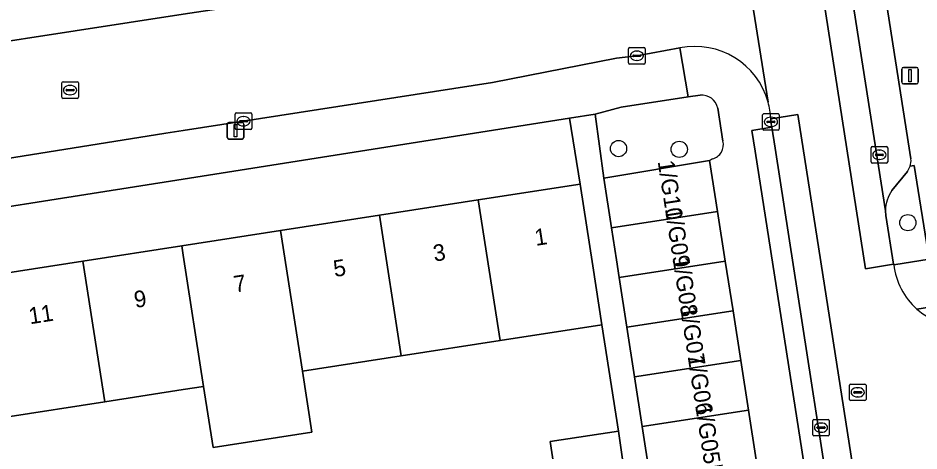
# Model space of a CAD drawing. Extents: x 160077 to 160948, y 386481 to 387498.
# Drawn here: x 160490 to 160544.4, y 387309.5 to 387335.6 of the extents above; entities that cross this region are included whole.
import ezdxf

# ---------------------------------------------------------------- set-up
doc = ezdxf.new("R2010")
doc.units = 0
for name, color, linetype in [('IMGEO_Boom', 7, 'Continuous'), ('IMGEO_Erf', 7, 'Continuous'), ('IMGEO_Groenvoorziening', 7, 'Continuous'), ('IMGEO_Kolk', 7, 'Continuous'), ('IMGEO_Lichtmast', 7, 'Continuous'), ('IMGEO_Pand', 7, 'Continuous'), ('IMGEO_Pand_nummerreeks', 7, 'Continuous'), ('IMGEO_Parkeervlak_open', 7, 'Continuous'), ('IMGEO_Rijbaan_lokaal_gesloten', 7, 'Continuous'), ('IMGEO_Rijbaan_lokaal_open', 7, 'Continuous'), ('IMGEO_Rioolput', 7, 'Continuous'), ('IMGEO_Voetpad_open', 7, 'Continuous')]:
    doc.layers.add(name, color=color, linetype=linetype)

msp = doc.modelspace()

# ---------------------------------------------------------------- linework, layer by layer
at = {"layer": 'IMGEO_Boom'}
for centre in [(160526.246, 387327.726), (160529.904, 387327.68), (160543.684, 387323.251)]:
    msp.add_circle(centre, 0.489, dxfattribs=at)
at = {"layer": 'IMGEO_Erf'}
for points in [[(160487.996, 387320.008), (160493.955, 387320.932), (160499.914, 387321.857), (160505.873, 387322.781), (160511.831, 387323.706), (160517.79, 387324.63), (160523.925, 387325.582), (160523.297, 387329.559), (160500, 387325.881), (160480.593, 387322.818)], [(160486.904, 387285.772), (160519.591, 387305.971), (160521.098, 387306.922), (160522.507, 387307.527), (160522.128, 387310.055), (160526.233, 387310.671), (160525.242, 387317.094), (160519.107, 387316.142), (160513.148, 387315.217), (160507.19, 387314.293), (160507.762, 387310.606), (160501.803, 387309.681), (160501.231, 387313.368), (160500, 387313.177), (160495.272, 387312.443), (160489.313, 387311.519)]]:
    msp.add_lwpolyline(points, dxfattribs=at)
at = {"layer": 'IMGEO_Groenvoorziening'}
for points in [[(160531.163, 387330.949), (160530.441, 387330.84), (160526.402, 387330.23), (160524.845, 387329.803), (160525.354, 387325.943), (160531.733, 387327.011), (160531.902, 387327.107)], [(160532.539, 387328.178), (160532.223, 387330.156)], [(160542.334, 387323.976), (160542.354, 387323.684), (160542.829, 387320.74), (160542.833, 387320.718), (160544.962, 387321.049), (160544.069, 387326.713)], [(160544.069, 387326.713), (160543.819, 387326.66)], [(160543.654, 387326.351), (160542.725, 387325.198)]]:
    msp.add_lwpolyline(points, dxfattribs=at)
for centre, radius, start, end in [((160531.259, 387329.973), 0.981, 10.77, 95.6287), ((160531.693, 387327.956), 0.875, 283.8488, 14.6652), ((160542.782, 387327.015), 1.096, 322.7011, 341.0962), ((160544.459, 387323.97), 2.125, 144.6887, 179.8254)]:
    msp.add_arc(centre, radius, start, end, dxfattribs=at)
at = {"layer": 'IMGEO_Kolk'}
for p, q in [((160526.925, 387333.827), (160527.777, 387333.827)), ((160526.85, 387332.901), (160526.85, 387333.753)), ((160527.109, 387333.321), (160527.109, 387333.333)), ((160527.547, 387333.284), (160527.149, 387333.284)), ((160527.152, 387333.37), (160527.55, 387333.37)), ((160527.338, 387333.607), (160527.363, 387333.607)), ((160527.593, 387333.333), (160527.593, 387333.321)), ((160527.851, 387333.753), (160527.851, 387332.901)), ((160527.777, 387332.827), (160526.925, 387332.827)), ((160527.361, 387333.047), (160527.336, 387333.047)), ((160503.135, 387328.949), (160503.135, 387329.801)), ((160503.21, 387329.875), (160504.062, 387329.875)), ((160503.623, 387329.655), (160503.648, 387329.655)), ((160504.136, 387329.801), (160504.136, 387328.949)), ((160534.932, 387328.908), (160534.932, 387329.76)), ((160535.007, 387329.834), (160535.859, 387329.834)), ((160535.42, 387329.614), (160535.445, 387329.614)), ((160535.933, 387329.76), (160535.933, 387328.908)), ((160503.394, 387329.369), (160503.394, 387329.381)), ((160503.832, 387329.332), (160503.434, 387329.332)), ((160503.437, 387329.418), (160503.835, 387329.418)), ((160503.646, 387329.095), (160503.621, 387329.095)), ((160503.878, 387329.381), (160503.878, 387329.369)), ((160535.191, 387329.328), (160535.191, 387329.34)), ((160535.629, 387329.291), (160535.231, 387329.291)), ((160535.234, 387329.377), (160535.632, 387329.377)), ((160535.443, 387329.054), (160535.418, 387329.054)), ((160535.675, 387329.34), (160535.675, 387329.328)), ((160504.062, 387328.875), (160503.21, 387328.875)), ((160535.859, 387328.834), (160535.007, 387328.834)), ((160541.542, 387327.851), (160542.394, 387327.851)), ((160541.467, 387326.925), (160541.467, 387327.777)), ((160541.726, 387327.345), (160541.726, 387327.357)), ((160542.164, 387327.308), (160541.766, 387327.308)), ((160541.769, 387327.394), (160542.167, 387327.394)), ((160541.955, 387327.631), (160541.98, 387327.631)), ((160542.21, 387327.357), (160542.21, 387327.345)), ((160542.468, 387327.777), (160542.468, 387326.925)), ((160542.394, 387326.851), (160541.542, 387326.851)), ((160541.978, 387327.071), (160541.953, 387327.071)), ((160537.949, 387310.456), (160537.949, 387311.308)), ((160538.024, 387311.382), (160538.876, 387311.382)), ((160538.437, 387311.162), (160538.462, 387311.162)), ((160538.95, 387311.308), (160538.95, 387310.456)), ((160538.208, 387310.876), (160538.208, 387310.888)), ((160538.646, 387310.839), (160538.248, 387310.839)), ((160538.251, 387310.925), (160538.649, 387310.925)), ((160538.46, 387310.602), (160538.435, 387310.602)), ((160538.692, 387310.888), (160538.692, 387310.876)), ((160538.876, 387310.382), (160538.024, 387310.382))]:
    msp.add_line(p, q, dxfattribs=at)
for points in [[(160526.925, 387333.827), (160527.777, 387333.827)], [(160526.85, 387332.901), (160526.85, 387333.753)], [(160527.851, 387333.753), (160527.851, 387332.901)], [(160527.777, 387332.827), (160526.925, 387332.827)], [(160503.135, 387328.949), (160503.135, 387329.801)], [(160503.21, 387329.875), (160504.062, 387329.875)], [(160504.136, 387329.801), (160504.136, 387328.949)], [(160534.932, 387328.908), (160534.932, 387329.76)], [(160535.007, 387329.834), (160535.859, 387329.834)], [(160535.933, 387329.76), (160535.933, 387328.908)], [(160504.062, 387328.875), (160503.21, 387328.875)], [(160535.859, 387328.834), (160535.007, 387328.834)], [(160541.542, 387327.851), (160542.394, 387327.851)], [(160541.467, 387326.925), (160541.467, 387327.777)], [(160542.468, 387327.777), (160542.468, 387326.925)], [(160542.394, 387326.851), (160541.542, 387326.851)], [(160537.949, 387310.456), (160537.949, 387311.308)], [(160538.024, 387311.382), (160538.876, 387311.382)], [(160538.95, 387311.308), (160538.95, 387310.456)], [(160538.876, 387310.382), (160538.024, 387310.382)]]:
    msp.add_lwpolyline(points, dxfattribs=at)
for centre, radius, start, end in [((160526.927, 387333.751), 0.0765, 91.552, 178.448), ((160526.927, 387333.751), 0.0765, 91.552, 178.448), ((160527.775, 387333.751), 0.0765, 1.552, 88.448), ((160527.775, 387333.751), 0.0765, 1.552, 88.448), ((160527.149, 387333.33), 0.0403, 85.8775, 175.7526), ((160527.146, 387333.32), 0.0366, 178.938, 274.7102), ((160527.55, 387333.327), 0.043, 264.8664, 352.4533), ((160527.554, 387333.332), 0.0386, 1.7309, 96.639), ((160526.927, 387332.903), 0.0765, 181.552, 268.448), ((160526.927, 387332.903), 0.0765, 181.552, 268.448), ((160527.775, 387332.903), 0.0765, 271.552, 358.448), ((160527.775, 387332.903), 0.0765, 271.552, 358.448), ((160503.212, 387329.799), 0.0765, 91.552, 178.448), ((160503.212, 387329.799), 0.0765, 91.552, 178.448), ((160504.06, 387329.799), 0.0765, 1.552, 88.448), ((160504.06, 387329.799), 0.0765, 1.552, 88.448), ((160535.009, 387329.758), 0.0765, 91.552, 178.448), ((160535.009, 387329.758), 0.0765, 91.552, 178.448), ((160535.857, 387329.758), 0.0765, 1.552, 88.448), ((160535.857, 387329.758), 0.0765, 1.552, 88.448), ((160503.212, 387328.951), 0.0765, 181.552, 268.448), ((160503.212, 387328.951), 0.0765, 181.552, 268.448), ((160503.434, 387329.378), 0.0403, 85.8775, 175.7526), ((160503.431, 387329.368), 0.0366, 178.938, 274.7102), ((160503.835, 387329.375), 0.043, 264.8664, 352.4533), ((160503.839, 387329.38), 0.0386, 1.7309, 96.639), ((160504.06, 387328.951), 0.0765, 271.552, 358.448), ((160504.06, 387328.951), 0.0765, 271.552, 358.448), ((160535.009, 387328.91), 0.0765, 181.552, 268.448), ((160535.009, 387328.91), 0.0765, 181.552, 268.448), ((160535.231, 387329.337), 0.0403, 85.8775, 175.7526), ((160535.228, 387329.327), 0.0366, 178.938, 274.7102), ((160535.632, 387329.334), 0.043, 264.8664, 352.4533), ((160535.636, 387329.339), 0.0386, 1.7309, 96.639), ((160535.857, 387328.91), 0.0765, 271.552, 358.448), ((160535.857, 387328.91), 0.0765, 271.552, 358.448), ((160541.544, 387327.775), 0.0765, 91.552, 178.448), ((160541.544, 387327.775), 0.0765, 91.552, 178.448), ((160542.392, 387327.775), 0.0765, 1.552, 88.448), ((160542.392, 387327.775), 0.0765, 1.552, 88.448), ((160541.766, 387327.354), 0.0403, 85.8775, 175.7526), ((160541.763, 387327.344), 0.0366, 178.938, 274.7102), ((160542.167, 387327.351), 0.043, 264.8664, 352.4533), ((160542.171, 387327.356), 0.0386, 1.7309, 96.639), ((160541.544, 387326.927), 0.0765, 181.552, 268.448), ((160541.544, 387326.927), 0.0765, 181.552, 268.448), ((160542.392, 387326.927), 0.0765, 271.552, 358.448), ((160542.392, 387326.927), 0.0765, 271.552, 358.448), ((160538.026, 387311.306), 0.0765, 91.552, 178.448), ((160538.026, 387311.306), 0.0765, 91.552, 178.448), ((160538.874, 387311.306), 0.0765, 1.552, 88.448), ((160538.874, 387311.306), 0.0765, 1.552, 88.448), ((160538.026, 387310.458), 0.0765, 181.552, 268.448), ((160538.026, 387310.458), 0.0765, 181.552, 268.448), ((160538.248, 387310.885), 0.0403, 85.8775, 175.7526), ((160538.245, 387310.875), 0.0366, 178.938, 274.7102), ((160538.649, 387310.882), 0.043, 264.8664, 352.4533), ((160538.653, 387310.887), 0.0386, 1.7309, 96.639), ((160538.874, 387310.458), 0.0765, 271.552, 358.448), ((160538.874, 387310.458), 0.0765, 271.552, 358.448)]:
    msp.add_arc(centre, radius, start, end, dxfattribs=at)
for centre, major_axis, ratio, start_param, end_param in [((160527.337, 387333.327), (-0.387, 0.002), 0.722429, 4.712389, 7.853982), ((160527.362, 387333.327), (-0.39, 0.002), 0.717154, 1.570796, 4.712389), ((160503.622, 387329.375), (-0.387, 0.002), 0.722429, 4.712389, 7.853982), ((160503.647, 387329.375), (-0.39, 0.002), 0.717154, 1.570796, 4.712389), ((160535.419, 387329.334), (-0.387, 0.002), 0.722429, 4.712389, 7.853982), ((160535.444, 387329.334), (-0.39, 0.002), 0.717154, 1.570796, 4.712389), ((160541.954, 387327.351), (-0.387, 0.002), 0.722429, 4.712389, 7.853982), ((160541.979, 387327.351), (-0.39, 0.002), 0.717154, 1.570796, 4.712389), ((160538.436, 387310.882), (-0.387, 0.002), 0.722429, 4.712389, 7.853982), ((160538.461, 387310.882), (-0.39, 0.002), 0.717154, 1.570796, 4.712389)]:
    msp.add_ellipse(centre, major_axis=major_axis, ratio=ratio, start_param=start_param, end_param=end_param, dxfattribs=at)
at = {"layer": 'IMGEO_Lichtmast'}
for p, q in [((160543.318, 387331.726), (160543.318, 387332.526)), ((160543.318, 387332.526), (160543.318, 387331.726)), ((160543.418, 387332.626), (160544.208, 387332.626)), ((160544.208, 387332.626), (160543.418, 387332.626)), ((160544.308, 387332.526), (160544.308, 387331.726)), ((160544.308, 387331.726), (160544.308, 387332.526)), ((160544.208, 387331.626), (160543.418, 387331.626)), ((160543.418, 387331.626), (160544.208, 387331.626)), ((160502.661, 387328.4), (160502.661, 387329.2)), ((160502.661, 387329.2), (160502.661, 387328.4)), ((160502.761, 387329.3), (160503.551, 387329.3)), ((160503.551, 387329.3), (160502.761, 387329.3)), ((160503.651, 387329.2), (160503.651, 387328.4)), ((160503.651, 387328.4), (160503.651, 387329.2)), ((160503.551, 387328.3), (160502.761, 387328.3)), ((160502.761, 387328.3), (160503.551, 387328.3))]:
    msp.add_line(p, q, dxfattribs=at)
for points in [[(160543.738, 387332.501), (160543.888, 387332.501), (160543.888, 387331.751), (160543.738, 387331.751), (160543.738, 387332.501)], [(160503.081, 387329.175), (160503.231, 387329.175), (160503.231, 387328.425), (160503.081, 387328.425), (160503.081, 387329.175)]]:
    msp.add_lwpolyline(points, dxfattribs=at)
for centre, start, end in [((160543.418, 387332.526), 90, 180), ((160543.418, 387332.526), 90, 180), ((160544.208, 387332.526), 0, 90), ((160544.208, 387332.526), 360, 90), ((160543.418, 387331.726), 180, 270), ((160543.418, 387331.726), 180, 270), ((160544.208, 387331.726), 270, 0), ((160544.208, 387331.726), 270, 0), ((160502.761, 387329.2), 90, 180), ((160502.761, 387329.2), 90, 180), ((160503.551, 387329.2), 0, 90), ((160503.551, 387329.2), 360, 90), ((160502.761, 387328.4), 180, 270), ((160502.761, 387328.4), 180, 270), ((160503.551, 387328.4), 270, 0), ((160503.551, 387328.4), 270, 0)]:
    msp.add_arc(centre, 0.1, start, end, dxfattribs=at)
at = {"layer": 'IMGEO_Pand'}
for points in [[(160531.733, 387327.011), (160525.354, 387325.943), (160525.817, 387322.944), (160532.213, 387323.931)], [(160519.107, 387316.142), (160525.242, 387317.094), (160524.692, 387320.642), (160523.925, 387325.582), (160517.79, 387324.63)], [(160517.79, 387324.63), (160511.831, 387323.706), (160513.148, 387315.217), (160519.107, 387316.142)], [(160507.19, 387314.293), (160513.148, 387315.217), (160511.831, 387323.706), (160505.873, 387322.781)], [(160532.213, 387323.931), (160525.817, 387322.944), (160526.117, 387321.002), (160526.28, 387319.944), (160532.68, 387320.932)], [(160505.873, 387322.781), (160499.914, 387321.857), (160500, 387321.3), (160501.231, 387313.368), (160501.803, 387309.681), (160507.762, 387310.606), (160507.19, 387314.293)], [(160499.914, 387321.857), (160493.955, 387320.932), (160495.272, 387312.443), (160500, 387313.177), (160501.231, 387313.368), (160500, 387321.3)], [(160489.313, 387311.519), (160495.272, 387312.443), (160493.955, 387320.932), (160487.996, 387320.008)], [(160532.68, 387320.932), (160526.28, 387319.944), (160526.743, 387316.944), (160533.148, 387317.933)], [(160533.148, 387317.933), (160526.743, 387316.944), (160527.207, 387313.944), (160533.616, 387314.933)], [(160533.616, 387314.933), (160527.207, 387313.944), (160527.67, 387310.944), (160534.083, 387311.934)], [(160534.083, 387311.934), (160527.67, 387310.944), (160528.133, 387307.944), (160534.551, 387308.935)], [(160522.128, 387310.055), (160522.507, 387307.527), (160526.613, 387308.142), (160526.233, 387310.671)]]:
    msp.add_lwpolyline(points, close=True, dxfattribs=at)
at = {"layer": 'IMGEO_Parkeervlak_open'}
for points in [[(160539.076, 387344.786), (160542.334, 387323.976)], [(160543.873, 387327.103), (160541.556, 387341.904)], [(160542.725, 387325.198), (160543.654, 387326.351)]]:
    msp.add_lwpolyline(points, dxfattribs=at)
for centre, radius, start, end in [((160542.789, 387327.01), 1.088, 341.2124, 4.8879), ((160542.782, 387327.015), 1.096, 322.7011, 341.0962), ((160544.459, 387323.97), 2.125, 144.6887, 179.8254)]:
    msp.add_arc(centre, radius, start, end, dxfattribs=at)
at = {"layer": 'IMGEO_Rijbaan_lokaal_gesloten'}
msp.add_lwpolyline([(160535.759, 387366.228), (160535.74, 387366.395), (160534.345, 387375.319), (160532.652, 387375.065), (160541.124, 387320.471), (160542.829, 387320.74), (160542.354, 387323.684), (160542.334, 387323.976), (160539.076, 387344.786), (160535.844, 387365.883)], dxfattribs=at)
msp.add_lwpolyline([(160537.059, 387329.788), (160535.418, 387329.529), (160535.433, 387329.334), (160535.486, 387329.015), (160535.696, 387327.75), (160540.375, 387297.461), (160540.725, 387295.482), (160541.697, 387289.198), (160543.332, 387289.449)], close=True, dxfattribs=at)
at = {"layer": 'IMGEO_Rijbaan_lokaal_open'}
for points in [[(160542.833, 387320.718), (160542.829, 387320.74), (160541.124, 387320.471), (160532.652, 387375.065), (160530.02, 387374.67), (160534.245, 387347.774), (160532.568, 387347.495), (160532.582, 387347.401), (160532.596, 387347.307), (160532.63, 387347.093), (160535.259, 387330.529)], [(160535.259, 387330.529), (160532.63, 387347.093)], [(160529.129, 387340.636), (160528.643, 387340.566), (160526.431, 387340.245), (160523.231, 387339.751), (160506.86, 387336.889), (160500, 387335.831), (160480.714, 387332.858), (160477.592, 387332.362), (160473.856, 387331.768), (160456.939, 387329.08)], [(160526.126, 387333.175), (160527.351, 387333.327), (160529.949, 387333.799)], [(160458.612, 387322.26), (160477.215, 387325.179), (160498.952, 387328.649), (160500, 387328.812), (160518.648, 387331.708), (160526.126, 387333.175)], [(160535.416, 387329.555), (160535.418, 387329.529), (160537.059, 387329.788), (160543.332, 387289.449), (160541.697, 387289.198), (160542.34, 387284.898), (160542.505, 387283.092)]]:
    msp.add_lwpolyline(points, dxfattribs=at)
for centre, radius, start, end in [((160530.853, 387329.321), 4.569, 15.3351, 101.4138), ((160530.869, 387329.322), 4.553, 2.9375, 15.3761), ((160547.01, 387321.199), 4.204, 186.5707, 228.6476), ((160547.009, 387321.205), 4.209, 228.7131, 270.5586)]:
    msp.add_arc(centre, radius, start, end, dxfattribs=at)
at = {"layer": 'IMGEO_Rioolput'}
for p, q in [((160492.684, 387330.832), (160492.684, 387331.684)), ((160492.759, 387331.758), (160493.611, 387331.758)), ((160493.685, 387331.684), (160493.685, 387330.832)), ((160492.943, 387331.252), (160492.943, 387331.264)), ((160493.381, 387331.215), (160492.983, 387331.215)), ((160492.986, 387331.301), (160493.384, 387331.301)), ((160493.172, 387331.538), (160493.197, 387331.538)), ((160493.427, 387331.264), (160493.427, 387331.252)), ((160493.611, 387330.758), (160492.759, 387330.758)), ((160493.195, 387330.978), (160493.17, 387330.978)), ((160540.161, 387312.589), (160540.161, 387313.441)), ((160540.236, 387313.515), (160541.088, 387313.515)), ((160540.649, 387313.295), (160540.674, 387313.295)), ((160541.162, 387313.441), (160541.162, 387312.589)), ((160540.42, 387313.009), (160540.42, 387313.021)), ((160540.858, 387312.972), (160540.46, 387312.972)), ((160540.463, 387313.058), (160540.861, 387313.058)), ((160540.672, 387312.735), (160540.647, 387312.735)), ((160540.904, 387313.021), (160540.904, 387313.009)), ((160541.088, 387312.515), (160540.236, 387312.515))]:
    msp.add_line(p, q, dxfattribs=at)
for points in [[(160492.684, 387330.832), (160492.684, 387331.684)], [(160492.759, 387331.758), (160493.611, 387331.758)], [(160493.685, 387331.684), (160493.685, 387330.832)], [(160493.611, 387330.758), (160492.759, 387330.758)], [(160540.161, 387312.589), (160540.161, 387313.441)], [(160540.236, 387313.515), (160541.088, 387313.515)], [(160541.162, 387313.441), (160541.162, 387312.589)], [(160541.088, 387312.515), (160540.236, 387312.515)]]:
    msp.add_lwpolyline(points, dxfattribs=at)
for centre, radius, start, end in [((160492.761, 387331.682), 0.0765, 91.552, 178.448), ((160492.761, 387331.682), 0.0765, 91.552, 178.448), ((160493.609, 387331.682), 0.0765, 1.552, 88.448), ((160493.609, 387331.682), 0.0765, 1.552, 88.448), ((160492.983, 387331.261), 0.0403, 85.8775, 175.7526), ((160492.98, 387331.251), 0.0366, 178.938, 274.7102), ((160493.384, 387331.258), 0.043, 264.8664, 352.4533), ((160493.388, 387331.263), 0.0386, 1.7309, 96.639), ((160492.761, 387330.834), 0.0765, 181.552, 268.448), ((160492.761, 387330.834), 0.0765, 181.552, 268.448), ((160493.609, 387330.834), 0.0765, 271.552, 358.448), ((160493.609, 387330.834), 0.0765, 271.552, 358.448), ((160540.238, 387313.439), 0.0765, 91.552, 178.448), ((160540.238, 387313.439), 0.0765, 91.552, 178.448), ((160541.086, 387313.439), 0.0765, 1.552, 88.448), ((160541.086, 387313.439), 0.0765, 1.552, 88.448), ((160540.238, 387312.591), 0.0765, 181.552, 268.448), ((160540.238, 387312.591), 0.0765, 181.552, 268.448), ((160540.46, 387313.018), 0.0403, 85.8775, 175.7526), ((160540.457, 387313.008), 0.0366, 178.938, 274.7102), ((160540.861, 387313.015), 0.043, 264.8664, 352.4533), ((160540.865, 387313.02), 0.0386, 1.7309, 96.639), ((160541.086, 387312.591), 0.0765, 271.552, 358.448), ((160541.086, 387312.591), 0.0765, 271.552, 358.448)]:
    msp.add_arc(centre, radius, start, end, dxfattribs=at)
for centre, major_axis, ratio, start_param, end_param in [((160493.171, 387331.258), (-0.387, 0.002), 0.722429, 4.712389, 7.853982), ((160493.196, 387331.258), (-0.39, 0.002), 0.717154, 1.570796, 4.712389), ((160540.648, 387313.015), (-0.387, 0.002), 0.722429, 4.712389, 7.853982), ((160540.673, 387313.015), (-0.39, 0.002), 0.717154, 1.570796, 4.712389)]:
    msp.add_ellipse(centre, major_axis=major_axis, ratio=ratio, start_param=start_param, end_param=end_param, dxfattribs=at)
at = {"layer": 'IMGEO_Voetpad_open'}
for points in [[(160541.556, 387341.904), (160543.873, 387327.103)], [(160456.939, 387329.08), (160473.856, 387331.768), (160473.779, 387332.261), (160477.515, 387332.855), (160477.592, 387332.362), (160480.714, 387332.858), (160500, 387335.831), (160506.86, 387336.889), (160523.231, 387339.751)], [(160529.949, 387333.799), (160527.351, 387333.327), (160526.126, 387333.175), (160518.648, 387331.708), (160500, 387328.812), (160498.952, 387328.649), (160477.215, 387325.179), (160458.612, 387322.26)], [(160459.402, 387319.473), (160479.746, 387322.684), (160480.593, 387322.818), (160500, 387325.881), (160523.297, 387329.559), (160524.845, 387329.803), (160526.402, 387330.23), (160530.441, 387330.84), (160529.949, 387333.799)], [(160529.949, 387333.799), (160530.441, 387330.84), (160531.163, 387330.949)], [(160532.223, 387330.156), (160532.539, 387328.178)], [(160528.133, 387307.944), (160527.67, 387310.944), (160527.207, 387313.944), (160526.743, 387316.944), (160526.28, 387319.944), (160526.117, 387321.002), (160525.817, 387322.944), (160525.354, 387325.943), (160524.845, 387329.803), (160523.297, 387329.559), (160523.925, 387325.582), (160524.692, 387320.642), (160525.242, 387317.094), (160526.233, 387310.671), (160526.613, 387308.142)], [(160534.481, 387327.57), (160534.286, 387328.824), (160535.486, 387329.015), (160535.433, 387329.334), (160535.418, 387329.529), (160535.416, 387329.555)], [(160542.505, 387283.092), (160542.34, 387284.898), (160541.697, 387289.198), (160540.725, 387295.482), (160540.375, 387297.461), (160539.195, 387297.284), (160534.481, 387327.57)], [(160531.902, 387327.107), (160531.733, 387327.011), (160532.213, 387323.931), (160532.68, 387320.932), (160533.148, 387317.933), (160533.616, 387314.933), (160534.083, 387311.934), (160534.551, 387308.935), (160535.018, 387305.935), (160535.486, 387302.936), (160535.953, 387299.937), (160536.421, 387296.937), (160537.397, 387297.075)], [(160543.819, 387326.66), (160544.069, 387326.713), (160544.962, 387321.049), (160542.833, 387320.718)], [(160566.08, 387321.473), (160552.912, 387319.468), (160549.524, 387318.89), (160549.515, 387318.875), (160544.232, 387318.043)], [(160544.232, 387318.043), (160549.515, 387318.875), (160549.524, 387318.89)]]:
    msp.add_lwpolyline(points, dxfattribs=at)
msp.add_lwpolyline([(160535.696, 387327.75), (160535.486, 387329.015), (160534.286, 387328.824), (160534.481, 387327.57), (160539.195, 387297.284), (160540.375, 387297.461)], close=True, dxfattribs=at)
for centre, radius, start, end in [((160530.853, 387329.321), 4.569, 15.3351, 101.4138), ((160531.259, 387329.973), 0.981, 10.77, 95.6287), ((160530.869, 387329.322), 4.553, 2.9375, 15.3761), ((160531.693, 387327.956), 0.875, 283.8488, 14.6652), ((160542.789, 387327.01), 1.088, 341.2124, 4.8879), ((160547.01, 387321.199), 4.204, 186.5707, 228.6476), ((160547.009, 387321.205), 4.209, 228.7131, 270.5586)]:
    msp.add_arc(centre, radius, start, end, dxfattribs=at)

# ---------------------------------------------------------------- texts
at = {"layer": 'IMGEO_Pand_nummerreeks'}
for s, rotation, p in [('1/G10', 278.7374, (160528.602, 387326.953)), ('1/G09', 278.7374, (160529.042, 387324.085)), ('1', 8.8187, (160521.263, 387321.85)), ('3', 8.8187, (160515.143, 387320.901)), ('5', 8.8187, (160509.135, 387319.969)), ('1/G08', 278.7374, (160529.499, 387321.115)), ('7', 8.8178, (160503.127, 387319.037)), ('9', 8.8187, (160497.118, 387318.105)), ('11', 8.8187, (160490.768, 387317.119)), ('1/G07', 278.7374, (160529.954, 387318.155)), ('1/G06', 278.7374, (160530.409, 387315.191)), ('1/G05', 278.7374, (160530.864, 387312.227))]:
    msp.add_text(s, height=1, rotation=rotation, dxfattribs=at).set_placement(p)

doc.saveas('drawing.dxf')
